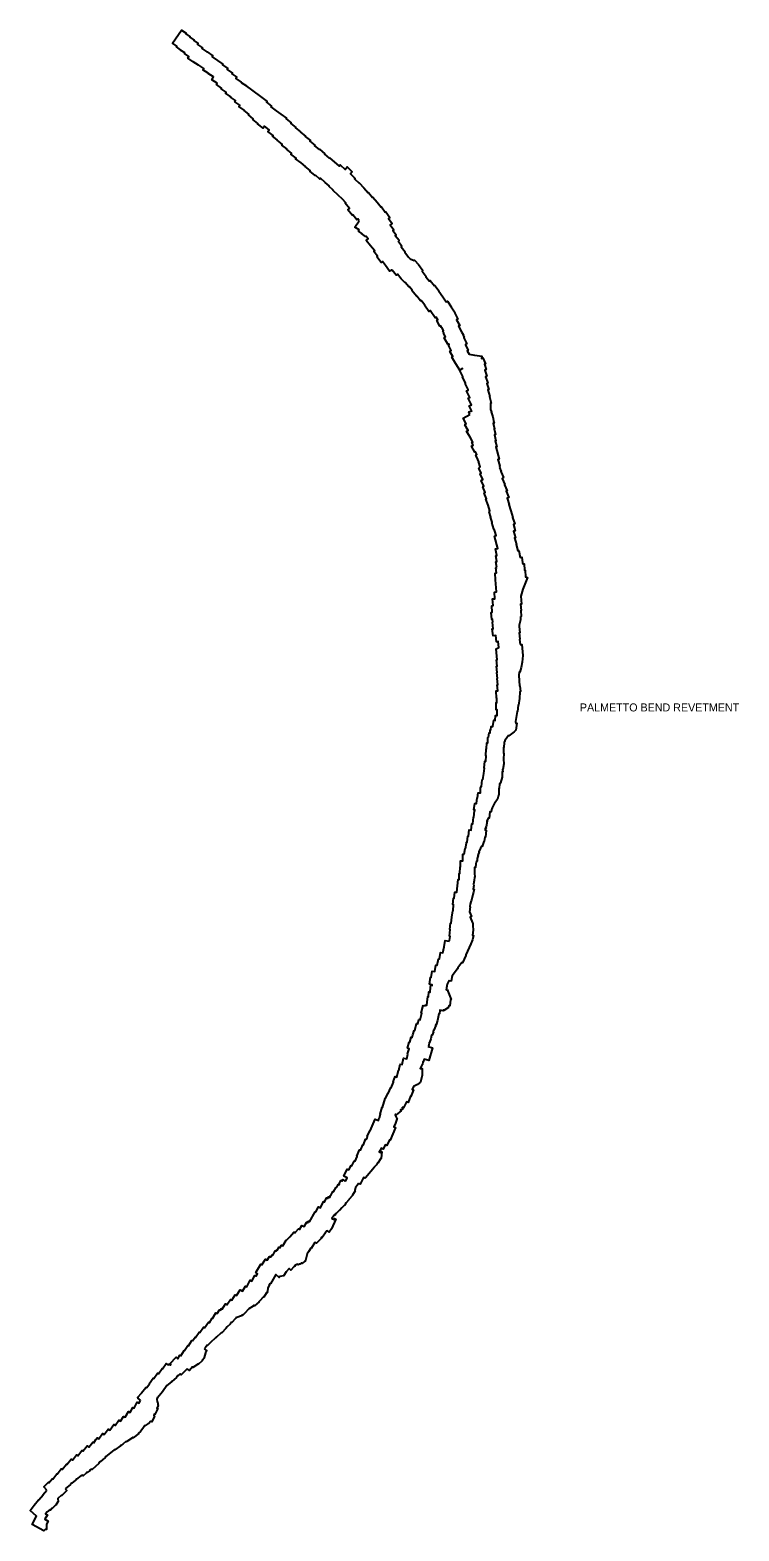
# Model space of a CAD drawing. Extents: x 2650582 to 3923188, y 277893 to 989177.
# Drawn here: x 3192089 to 3206266, y 959163 to 989177 of the extents above; entities that cross this region are included whole.
import ezdxf

# ---------------------------------------------------------------- set-up
doc = ezdxf.new("R2010")
doc.units = 0
doc.layers.add('Level 3', color=7, linetype='Continuous')

msp = doc.modelspace()

# ---------------------------------------------------------------- linework, layer by layer
at = {"layer": 'Level 3'}
for points in [[(3196370, 987568), (3196371, 987571), (3196265, 987647), (3196282, 987672), (3196183, 987742), (3196198, 987765), (3196099, 987831), (3196107, 987843), (3196000, 987915), (3196013, 987935), (3195912, 988004), (3195921, 988017), (3195815, 988088), (3195830, 988111), (3195722, 988183), (3195758, 988238), (3195651, 988309), (3195652, 988311), (3195547, 988381), (3195564, 988409), (3195463, 988475), (3195461, 988472), (3195352, 988543), (3195351, 988542), (3195242, 988615), (3195264, 988648), (3195176, 988705), (3195184, 988718), (3195096, 988776), (3195099, 988782), (3195015, 988839), (3195025, 988854), (3194937, 988911), (3195115, 989177), (3195211, 989112), (3195203, 989099), (3195289, 989042), (3195284, 989035), (3195369, 988977), (3195362, 988966), (3195450, 988907), (3195438, 988887), (3195537, 988821), (3195528, 988808), (3195628, 988740), (3195629, 988741), (3195744, 988663), (3195729, 988640), (3195943, 988495), (3195935, 988483), (3196043, 988410), (3196029, 988389), (3196137, 988317), (3196125, 988300), (3196224, 988234), (3196207, 988208), (3196314, 988136), (3196311, 988130), (3196418, 988058), (3196416, 988055), (3196519, 987982), (3196518, 987980), (3196728, 987827), (3196727, 987825)], [(3196727, 987825), (3196830, 987747), (3196819, 987732), (3196919, 987657), (3196908, 987642), (3197012, 987564), (3197011, 987562), (3197105, 987493), (3197108, 987497), (3197220, 987411), (3197212, 987400), (3197314, 987323), (3197304, 987309), (3197405, 987230), (3197397, 987219), (3197501, 987138), (3197498, 987134), (3197599, 987055), (3197594, 987049), (3197696, 986970), (3197682, 986953), (3197785, 986872), (3197779, 986864), (3197873, 986785), (3197879, 986793), (3197986, 986703), (3197979, 986693), (3198072, 986615), (3198079, 986622)], [(3197795, 986272), (3197792, 986268), (3197684, 986357), (3197692, 986367), (3197593, 986449), (3197595, 986451), (3197512, 986520), (3197511, 986519), (3197401, 986604), (3197408, 986614), (3197305, 986693), (3197319, 986712), (3197217, 986791), (3197223, 986799), (3197122, 986877), (3197134, 986893), (3197029, 986974), (3197032, 986978), (3196936, 987051), (3196951, 987070), (3196848, 987148), (3196874, 987183), (3196779, 987253), (3196752, 987216), (3196640, 987299), (3196647, 987309), (3196545, 987389), (3196554, 987402), (3196457, 987482), (3196468, 987497), (3196370, 987568)], [(3198079, 986622), (3198269, 986456), (3198291, 986480), (3198388, 986391), (3198434, 986439), (3198534, 986342), (3198497, 986303), (3198588, 986211), (3198581, 986204), (3198669, 986117), (3198674, 986121), (3198762, 986023), (3198763, 986024), (3198848, 985923), (3198855, 985929), (3198938, 985830), (3198947, 985837), (3199032, 985736), (3199034, 985737), (3199112, 985633), (3199120, 985639), (3199193, 985534), (3199203, 985540), (3199283, 985426), (3199260, 985409), (3199332, 985305), (3199294, 985278), (3199364, 985180), (3199344, 985165), (3199409, 985083), (3199394, 985071), (3199468, 984976), (3199450, 984962)], [(3198674, 985363), (3198645, 985401), (3198626, 985384), (3198542, 985484), (3198534, 985477), (3198444, 985583), (3198477, 985611), (3198392, 985712), (3198402, 985721), (3198337, 985793), (3198253, 985877), (3198249, 985872), (3198151, 985970), (3198153, 985972), (3198065, 986057), (3198070, 986061), (3197994, 986131), (3197901, 986214), (3197885, 986195), (3197795, 986272)], [(3199938, 983737), (3199913, 983770), (3199898, 983759), (3199822, 983858), (3199818, 983855), (3199727, 983969), (3199731, 983972), (3199670, 984047), (3199664, 984041), (3199588, 984128), (3199585, 984126), (3199514, 984203), (3199510, 984200), (3199436, 984295), (3199413, 984275), (3199329, 984374), (3199326, 984371), (3199317, 984382), (3199279, 984353), (3199195, 984466), (3199197, 984468), (3199135, 984550), (3199111, 984531), (3199024, 984642), (3199038, 984654), (3198966, 984748), (3198984, 984763), (3198979, 984769), (3198897, 984863), (3198897, 984863), (3198810, 984970), (3198853, 985004), (3198804, 985054), (3198796, 985045), (3198719, 985106), (3198723, 985111), (3198658, 985154), (3198673, 985178), (3198586, 985236), (3198674, 985363)], [(3199450, 984962), (3199527, 984857), (3199509, 984844), (3199590, 984742), (3199585, 984738), (3199659, 984638), (3199659, 984638), (3199690, 984601), (3199770, 984571), (3199777, 984578), (3199857, 984485), (3199946, 984367), (3199928, 984353), (3200009, 984249), (3200003, 984244), (3200077, 984155), (3200092, 984167), (3200177, 984062)], [(3200177, 984062), (3200183, 984067), (3200269, 983956), (3200267, 983954), (3200347, 983842), (3200343, 983840), (3200411, 983740), (3200438, 983757), (3200514, 983640), (3200588, 983520), (3200584, 983517), (3200646, 983398), (3200620, 983383), (3200683, 983269), (3200660, 983257), (3200718, 983141), (3200717, 983140), (3200756, 983076), (3200749, 983072), (3200772, 983027), (3200762, 983021), (3200822, 982903), (3200796, 982888), (3200798, 982877), (3200851, 982772), (3200833, 982761), (3200869, 982692), (3200980, 982673), (3200981, 982678), (3201123, 982657), (3201117, 982608), (3201146, 982621), (3201200, 982503), (3201177, 982493), (3201213, 982386), (3201184, 982373), (3201227, 982252), (3201199, 982242), (3201246, 982120), (3201221, 982110), (3201265, 981986), (3201247, 981979), (3201281, 981849), (3201279, 981849), (3201310, 981716), (3201300, 981713), (3201300, 981586)], [(3200881, 981491), (3200865, 981541), (3200922, 981559), (3200919, 981569), (3200873, 981662), (3200915, 981684), (3200849, 981813), (3200883, 981830), (3200817, 981959), (3200852, 981977), (3200849, 981987), (3200849, 981987), (3200789, 982108), (3200800, 982114), (3200736, 982243), (3200746, 982249), (3200685, 982371), (3200736, 982407), (3200736, 982409), (3200681, 982377), (3200606, 982505), (3200602, 982502), (3200521, 982637), (3200543, 982649), (3200484, 982747), (3200512, 982769), (3200458, 982875), (3200469, 982882), (3200457, 982905), (3200443, 982896), (3200371, 983023), (3200395, 983040), (3200357, 983114), (3200367, 983120), (3200347, 983160), (3200356, 983165), (3200323, 983231), (3200315, 983227), (3200297, 983260), (3200283, 983254), (3200224, 983371), (3200246, 983382), (3200213, 983437), (3200191, 983424), (3200094, 983565), (3200064, 983546), (3199979, 983673), (3199982, 983675), (3199937, 983736), (3199938, 983737)], [(3200860, 981088), (3200818, 981153), (3200848, 981171), (3200781, 981284), (3200813, 981305), (3200749, 981415), (3200881, 981491)], [(3201300, 981586), (3201315, 981540), (3201311, 981539), (3201341, 981439), (3201366, 981332), (3201370, 981316), (3201354, 981313), (3201379, 981205), (3201372, 981203), (3201399, 981088), (3201378, 981083), (3201406, 980965), (3201393, 980962), (3201422, 980845), (3201403, 980840), (3201469, 980598), (3201447, 980591), (3201481, 980464), (3201476, 980463), (3201487, 980434), (3201478, 980430)], [(3201424, 978426), (3201407, 978543), (3201423, 978547), (3201401, 978664), (3201427, 978670), (3201399, 978800), (3201445, 978811), (3201379, 979057), (3201409, 979067), (3201384, 979157), (3201371, 979198), (3201362, 979196), (3201321, 979330), (3201333, 979333), (3201298, 979433), (3201305, 979436), (3201268, 979543), (3201279, 979547), (3201276, 979559), (3201286, 979563), (3201248, 979674), (3201248, 979674), (3201248, 979675), (3201252, 979677), (3201204, 979794), (3201217, 979800), (3201169, 979916), (3201193, 979927), (3201142, 980044), (3201167, 980055), (3201114, 980169), (3201146, 980186), (3201090, 980303), (3201111, 980314), (3201063, 980418), (3201089, 980441), (3201065, 980527), (3201059, 980540), (3201061, 980541), (3201047, 980592), (3201005, 980676), (3201025, 980688), (3200996, 980740), (3200983, 980733), (3200918, 980856), (3200951, 980873), (3200921, 980928), (3200942, 980937), (3200893, 981035), (3200860, 981088)], [(3201478, 980430), (3201513, 980351), (3201505, 980347), (3201509, 980336), (3201509, 980336), (3201559, 980227), (3201539, 980217), (3201541, 980212), (3201534, 980210), (3201586, 980090), (3201575, 980084), (3201628, 979960), (3201613, 979954), (3201664, 979829), (3201631, 979816), (3201672, 979692), (3201663, 979688), (3201707, 979560), (3201704, 979559), (3201746, 979430), (3201740, 979427), (3201781, 979301), (3201755, 979292), (3201791, 979163), (3201760, 979154), (3201795, 979025), (3201780, 979021), (3201816, 978891), (3201813, 978890), (3201845, 978763), (3201861, 978766), (3201888, 978630), (3201924, 978634), (3201940, 978524)], [(3201940, 978524), (3201944, 978500), (3201970, 978502), (3201980, 978374), (3201988, 978375), (3202000, 978243), (3202038, 978226), (3201984, 978097), (3201981, 978098), (3201941, 977994), (3201903, 977856), (3201915, 977696), (3201898, 977694), (3201909, 977568), (3201902, 977567), (3201914, 977452), (3201895, 977450)], [(3201345, 977337), (3201339, 977394), (3201323, 977392), (3201310, 977530), (3201334, 977533), (3201323, 977664), (3201353, 977668), (3201340, 977800), (3201387, 977805), (3201375, 977937), (3201420, 977942), (3201400, 978184), (3201399, 978184), (3201393, 978313), (3201415, 978324), (3201405, 978421), (3201424, 978426)], [(3201437, 976211), (3201424, 976331), (3201429, 976332), (3201416, 976456), (3201431, 976458), (3201418, 976581), (3201431, 976583), (3201409, 976803), (3201464, 976832), (3201453, 976947), (3201418, 976943), (3201404, 977072), (3201349, 977066), (3201333, 977204), (3201352, 977206), (3201339, 977337), (3201345, 977337)], [(3201895, 977450), (3201898, 977398), (3201902, 977395), (3201900, 977390), (3201900, 977383), (3201897, 977384), (3201873, 977275), (3201871, 977276), (3201873, 977251), (3201869, 977250), (3201881, 977122), (3201871, 977120), (3201884, 976993), (3201880, 976992), (3201889, 976889)], [(3201889, 976889), (3201909, 976887), (3201910, 976886), (3201924, 976887), (3201944, 976667), (3201932, 976535), (3201911, 976427), (3201885, 976334), (3201874, 976338), (3201863, 976277), (3201869, 976163), (3201879, 976060), (3201885, 976060), (3201897, 975949), (3201886, 975946), (3201876, 975810), (3201858, 975677), (3201854, 975677), (3201839, 975550), (3201831, 975547), (3201797, 975350)], [(3201259, 975028), (3201272, 975124), (3201293, 975122), (3201291, 975183), (3201305, 975184), (3201314, 975250), (3201347, 975247), (3201364, 975374), (3201391, 975371), (3201398, 975470), (3201432, 975468), (3201430, 975585), (3201411, 975585), (3201412, 975727), (3201425, 975726), (3201424, 975819), (3201418, 975819), (3201410, 975960), (3201441, 975963), (3201431, 976084), (3201446, 976086), (3201430, 976211), (3201437, 976211)], [(3201797, 975350), (3201807, 975317), (3201824, 975314), (3201807, 975177), (3201804, 975177), (3201774, 975144), (3201662, 975066), (3201657, 975069), (3201591, 974974), (3201587, 974976), (3201582, 974947), (3201572, 974948)], [(3201572, 974948), (3201573, 974928), (3201564, 974832), (3201560, 974832), (3201556, 974722), (3201556, 974716), (3201567, 974715), (3201559, 974594), (3201561, 974503), (3201543, 974391), (3201539, 974391), (3201541, 974345), (3201534, 974343), (3201528, 974290), (3201532, 974238), (3201528, 974237), (3201495, 974124), (3201490, 974124), (3201484, 974101), (3201476, 974102), (3201474, 974008), (3201467, 974007), (3201463, 973874), (3201456, 973874), (3201436, 973794), (3201389, 973727), (3201385, 973730), (3201328, 973621), (3201327, 973606), (3201322, 973606), (3201316, 973590), (3201310, 973542), (3201287, 973544), (3201270, 973415), (3201249, 973418), (3201227, 973357), (3201230, 973357), (3201213, 973245), (3201207, 973245), (3201209, 973214), (3201191, 973213), (3201193, 973177), (3201213, 973175), (3201198, 973037), (3201184, 973039), (3201172, 972948), (3201164, 972949), (3201130, 972851), (3201121, 972855), (3201099, 972815)], [(3201147, 974181), (3201149, 974233), (3201154, 974232), (3201163, 974308), (3201167, 974308), (3201177, 974416), (3201174, 974417), (3201187, 974555), (3201203, 974555), (3201210, 974663), (3201203, 974663), (3201211, 974802), (3201218, 974802), (3201226, 974926), (3201241, 974925), (3201246, 975029), (3201259, 975028)], [(3200771, 972697), (3200791, 972810), (3200800, 972808), (3200818, 972918), (3200820, 972936), (3200830, 972935), (3200846, 973060), (3200859, 973059), (3200873, 973185), (3200911, 973180), (3200926, 973306), (3200947, 973303), (3200959, 973439), (3200964, 973438), (3200979, 973564), (3200984, 973564), (3200986, 973582), (3200966, 973585), (3200983, 973713), (3201016, 973711), (3201029, 973821), (3201037, 973820), (3201050, 973924), (3201096, 973920), (3201098, 974032), (3201107, 974032), (3201109, 974053), (3201118, 974053), (3201131, 974182), (3201147, 974181)], [(3201099, 972815), (3201065, 972746), (3201072, 972744), (3201046, 972672), (3201052, 972670), (3201032, 972607), (3201031, 972554), (3201018, 972554), (3201003, 972501), (3201000, 972427), (3200978, 972428), (3200976, 972422), (3200975, 972316), (3200981, 972237), (3200978, 972237), (3200973, 972167), (3200957, 972099), (3200961, 972068), (3200948, 971998), (3200972, 971991), (3200960, 971936), (3200944, 971888), (3200919, 971776), (3200903, 971745), (3200890, 971697), (3200886, 971654), (3200888, 971648), (3200886, 971647), (3200885, 971646), (3200888, 971646), (3200877, 971543), (3200919, 971450), (3200891, 971437), (3200937, 971321), (3200942, 971320), (3200941, 971272), (3200944, 971272), (3200950, 971176), (3200940, 971077), (3200956, 971072), (3200937, 970987), (3200907, 970903), (3200806, 970685), (3200803, 970673), (3200739, 970527), (3200726, 970532), (3200646, 970421), (3200644, 970423), (3200637, 970407), (3200534, 970265), (3200514, 970155), (3200471, 970163), (3200470, 970162), (3200464, 970164), (3200430, 970098), (3200419, 970024), (3200416, 970024), (3200409, 969980)], [(3200549, 971566), (3200560, 971688), (3200544, 971690), (3200557, 971818), (3200574, 971817), (3200583, 971939), (3200623, 971938), (3200648, 972191), (3200668, 972190), (3200674, 972313), (3200686, 972313), (3200690, 972442), (3200696, 972443), (3200698, 972563), (3200742, 972566), (3200745, 972697), (3200771, 972697)], [(3200469, 970959), (3200470, 970973), (3200477, 970973), (3200488, 971053), (3200477, 971054), (3200494, 971188), (3200484, 971189), (3200499, 971317), (3200510, 971317), (3200524, 971438), (3200527, 971438), (3200543, 971566), (3200549, 971566)], [(3199988, 969661), (3199990, 969680), (3200022, 969677), (3200030, 969740), (3200029, 969740), (3200045, 969848), (3200056, 969846), (3200065, 969943), (3200090, 969939), (3200099, 970036), (3200104, 970074), (3200129, 970071), (3200132, 970087), (3200077, 970097), (3200099, 970234), (3200108, 970233), (3200133, 970359), (3200182, 970352), (3200205, 970480), (3200234, 970476), (3200257, 970604), (3200277, 970601), (3200299, 970729), (3200345, 970721), (3200368, 970847), (3200372, 970846), (3200394, 970973), (3200469, 970959)], [(3200434, 969989), (3200510, 969790), (3200498, 969786), (3200482, 969664), (3200466, 969666), (3200456, 969632), (3200365, 969571), (3200356, 969584), (3200353, 969567), (3200287, 969576), (3200287, 969575), (3200277, 969505), (3200263, 969507), (3200240, 969372), (3200237, 969372), (3200208, 969287), (3200203, 969289), (3200199, 969275), (3200205, 969272), (3200165, 969175), (3200159, 969178), (3200153, 969147), (3200155, 969146), (3200129, 969077), (3200120, 969080), (3200104, 969003), (3200079, 968933), (3200074, 968934), (3200064, 968878), (3200054, 968848)], [(3200409, 969980), (3200434, 969989)], [(3199645, 968699), (3199635, 968702), (3199668, 968807), (3199636, 968816), (3199670, 968939), (3199685, 968936), (3199710, 969037), (3199731, 969032), (3199741, 969084), (3199747, 969083), (3199770, 969173), (3199782, 969171), (3199820, 969310), (3199841, 969306), (3199864, 969390), (3199888, 969384), (3199922, 969517), (3199910, 969520), (3199949, 969671), (3199988, 969661)], [(3199198, 967812), (3199247, 967914), (3199253, 967911), (3199303, 968028), (3199310, 968025), (3199356, 968137), (3199348, 968141), (3199394, 968250), (3199427, 968240), (3199458, 968375), (3199464, 968374), (3199494, 968498), (3199528, 968492), (3199558, 968615), (3199622, 968603), (3199645, 968699)], [(3200054, 968848), (3200138, 968826), (3200064, 968570), (3199973, 968598), (3199953, 968541), (3199947, 968543), (3199936, 968491), (3199934, 968491), (3199888, 968410), (3199932, 968409), (3199932, 968278), (3199896, 968137), (3199836, 968093), (3199756, 968052), (3199733, 967994), (3199756, 967985), (3199703, 967854), (3199699, 967856), (3199649, 967734), (3199617, 967746), (3199560, 967625), (3199529, 967640)], [(3198825, 967001), (3198840, 967049), (3198831, 967053), (3198884, 967166), (3198890, 967164), (3198988, 967395), (3199057, 967370), (3199073, 967424), (3199078, 967423), (3199101, 967497), (3199091, 967500), (3199132, 967635), (3199136, 967634), (3199191, 967814), (3199198, 967812)], [(3199529, 967640), (3199538, 967593), (3199498, 967584), (3199511, 967567), (3199410, 967485), (3199398, 967498), (3199393, 967480), (3199433, 967400), (3199424, 967396), (3199399, 967319), (3199362, 967245), (3199396, 967231), (3199291, 966981), (3199279, 966987), (3199225, 966871), (3199192, 966885), (3199152, 966799), (3199110, 966818), (3199090, 966768), (3199074, 966744), (3199100, 966731), (3199103, 966752), (3199125, 966748)], [(3198209, 966041), (3198223, 966035), (3198250, 966092), (3198272, 966082), (3198281, 966099), (3198269, 966104), (3198302, 966172), (3198327, 966160), (3198342, 966189), (3198392, 966164), (3198394, 966169), (3198406, 966164), (3198431, 966225), (3198362, 966259), (3198431, 966400), (3198467, 966382), (3198511, 966470), (3198522, 966465), (3198569, 966559), (3198573, 966557), (3198576, 966564), (3198591, 966558), (3198629, 966653), (3198622, 966656), (3198675, 966784), (3198691, 966777), (3198695, 966784), (3198701, 966781), (3198713, 966803), (3198742, 966887), (3198756, 966884), (3198800, 966997), (3198813, 966993), (3198817, 967004), (3198825, 967001)], [(3199125, 966748), (3199108, 966610), (3199102, 966611), (3199047, 966518), (3199036, 966524), (3199016, 966487), (3198973, 966439), (3198976, 966436), (3198796, 966225), (3198788, 966231), (3198782, 966218), (3198756, 966231), (3198690, 966099), (3198661, 966113)], [(3197221, 964976), (3197286, 965046), (3197363, 965139), (3197384, 965122), (3197388, 965126), (3197392, 965136), (3197395, 965135), (3197455, 965208), (3197478, 965189), (3197524, 965274), (3197570, 965251), (3197615, 965333), (3197617, 965332), (3197620, 965338), (3197639, 965328), (3197655, 965359), (3197679, 965346), (3197790, 965548), (3197807, 965542), (3197856, 965647), (3197896, 965627), (3197955, 965749), (3197976, 965740), (3198016, 965824), (3198039, 965813), (3198056, 965845), (3198082, 965834), (3198100, 965870), (3198104, 965869), (3198143, 965949), (3198160, 965942), (3198209, 966041)], [(3198661, 966113), (3198630, 966071), (3198628, 966073), (3198595, 966028), (3198587, 965969), (3198592, 965965), (3198537, 965877), (3198540, 965873), (3198472, 965797), (3198470, 965798), (3198467, 965791), (3198468, 965789), (3198406, 965721), (3198403, 965723), (3198383, 965678), (3198377, 965680), (3198325, 965622), (3198323, 965624), (3198282, 965579), (3198275, 965581), (3198205, 965507), (3198203, 965509), (3198187, 965479), (3198176, 965483), (3198138, 965429), (3198135, 965431), (3198127, 965413), (3198170, 965393), (3198181, 965410), (3198203, 965398), (3198118, 965205), (3198115, 965206), (3198071, 965135), (3198022, 965165), (3198012, 965144), (3198004, 965148), (3197993, 965129), (3197997, 965126), (3197934, 965034), (3197927, 965039), (3197921, 965032), (3197918, 965033), (3197911, 965029), (3197917, 965024), (3197910, 965013), (3197908, 965014), (3197862, 964963), (3197830, 964931), (3197828, 964932), (3197815, 964915), (3197786, 964930), (3197714, 964813), (3197706, 964818), (3197658, 964746)], [(3195341, 962962), (3195391, 963037), (3195400, 963031), (3195474, 963138), (3195484, 963131), (3195560, 963238), (3195579, 963224), (3195657, 963341), (3195676, 963328), (3195731, 963418), (3195737, 963415), (3195807, 963524), (3195830, 963511), (3195878, 963587), (3195896, 963576), (3195917, 963609), (3195933, 963599), (3195998, 963703), (3196026, 963686), (3196095, 963793), (3196124, 963776), (3196194, 963888), (3196220, 963873), (3196290, 963985), (3196306, 963976), (3196306, 963977), (3196341, 963957), (3196396, 964057), (3196413, 964048), (3196413, 964050), (3196423, 964044), (3196491, 964176), (3196523, 964158), (3196585, 964272), (3196605, 964261), (3196607, 964264), (3196612, 964261), (3196636, 964306), (3196603, 964329), (3196707, 964497), (3196724, 964488), (3196796, 964600), (3196832, 964579), (3196877, 964651), (3196900, 964639), (3196924, 964680), (3196935, 964674), (3196944, 964691), (3196951, 964687), (3196993, 964764), (3197009, 964755), (3197026, 964782), (3197035, 964777), (3197066, 964836), (3197086, 964826), (3197117, 964880), (3197148, 964862), (3197212, 964980), (3197221, 964976)], [(3197658, 964746), (3197632, 964707), (3197600, 964569), (3197591, 964570), (3197595, 964563), (3197525, 964512), (3197515, 964522), (3197485, 964501), (3197481, 964507), (3197482, 964499), (3197450, 964488), (3197446, 964501), (3197389, 964479), (3197383, 964472), (3197388, 964458), (3197362, 964448), (3197304, 964380), (3197269, 964411), (3197212, 964344), (3197214, 964342), (3197164, 964270), (3197165, 964265), (3197087, 964249), (3197073, 964232), (3197008, 964290), (3196900, 964108), (3196892, 964112)], [(3196892, 964112), (3196874, 964083), (3196877, 964082), (3196846, 964027), (3196838, 963951), (3196830, 963951), (3196838, 963946), (3196822, 963919), (3196815, 963923), (3196763, 963841), (3196760, 963842), (3196681, 963756), (3196675, 963760), (3196668, 963747), (3196670, 963744), (3196575, 963667), (3196567, 963677), (3196550, 963666), (3196552, 963661), (3196462, 963605), (3196458, 963600), (3196461, 963596), (3196383, 963517), (3196382, 963519), (3196345, 963479), (3196334, 963488), (3196340, 963469), (3196207, 963425)], [(3196207, 963425), (3196201, 963415), (3196126, 963332), (3196121, 963336), (3196094, 963301), (3196031, 963246), (3196029, 963248), (3196005, 963213), (3196002, 963214), (3195924, 963125), (3195918, 963130), (3195908, 963116), (3195816, 963036), (3195814, 963039), (3195803, 963022), (3195800, 963023), (3195695, 962931), (3195635, 962872), (3195630, 962876), (3195597, 962830), (3195572, 962802)], [(3194299, 961776), (3194247, 961822), (3194250, 961825), (3194240, 961834), (3194322, 961924), (3194318, 961928), (3194402, 962034), (3194413, 962026), (3194420, 962034), (3194425, 962030), (3194479, 962103), (3194475, 962106), (3194555, 962219), (3194564, 962213), (3194638, 962318), (3194658, 962305), (3194733, 962409), (3194736, 962407), (3194813, 962514), (3194858, 962483), (3194866, 962496), (3194891, 962480), (3194902, 962497), (3194889, 962509), (3195010, 962637), (3195042, 962606), (3195086, 962679), (3195105, 962667), (3195172, 962772), (3195176, 962770), (3195248, 962871), (3195255, 962866), (3195326, 962972), (3195341, 962962)], [(3195572, 962802), (3195623, 962767), (3195596, 962729), (3195601, 962728), (3195572, 962630), (3195575, 962626), (3195533, 962569), (3195534, 962564), (3195458, 962500), (3195455, 962502), (3195344, 962435), (3195339, 962443), (3195278, 962370), (3195233, 962407)], [(3195233, 962407), (3195113, 962284), (3195090, 962308), (3195045, 962267), (3195042, 962270), (3195016, 962231), (3194922, 962150), (3194919, 962153), (3194916, 962150), (3194918, 962147), (3194826, 962072), (3194739, 961946), (3194638, 961827), (3194631, 961832), (3194624, 961824)], [(3193405, 960989), (3193431, 961025), (3193466, 961003), (3193541, 961113), (3193574, 961092), (3193649, 961201), (3193686, 961178), (3193762, 961289), (3193789, 961272), (3193864, 961382), (3193896, 961360), (3193956, 961455), (3193991, 961436), (3194058, 961549), (3194091, 961533), (3194143, 961633), (3194169, 961620), (3194230, 961738), (3194269, 961719), (3194299, 961776)], [(3194624, 961824), (3194634, 961818), (3194624, 961796), (3194635, 961745), (3194641, 961745), (3194650, 961669), (3194647, 961668), (3194651, 961666), (3194628, 961621), (3194647, 961609), (3194587, 961491), (3194575, 961496), (3194562, 961470), (3194576, 961462), (3194523, 961348), (3194508, 961354), (3194505, 961349), (3194500, 961351), (3194462, 961315), (3194455, 961304), (3194447, 961308), (3194387, 961265), (3194384, 961269), (3194347, 961212), (3194343, 961214), (3194298, 961153), (3194258, 961117), (3194262, 961112), (3194150, 961028), (3194142, 961037), (3194136, 961028), (3194026, 960955), (3194022, 960959), (3194012, 960946), (3194002, 960951), (3193942, 960898), (3193908, 960875), (3193907, 960877), (3193897, 960864), (3193786, 960786), (3193782, 960791), (3193777, 960783), (3193775, 960785), (3193667, 960702), (3193669, 960699), (3193664, 960696)], [(3192426, 959982), (3192364, 960047), (3192456, 960138), (3192468, 960128), (3192535, 960207), (3192546, 960200), (3192624, 960304), (3192632, 960300), (3192713, 960408), (3192732, 960394), (3192816, 960500), (3192827, 960492), (3192909, 960599), (3192939, 960576), (3193020, 960684), (3193046, 960665), (3193126, 960772), (3193147, 960757), (3193229, 960864), (3193262, 960839), (3193343, 960942), (3193364, 960928), (3193405, 960989)], [(3193664, 960696), (3193606, 960649), (3193593, 960629), (3193595, 960625), (3193552, 960599), (3193545, 960591), (3193490, 960543), (3193487, 960546), (3193467, 960518), (3193468, 960515), (3193330, 960393), (3193325, 960398), (3193288, 960377), (3193289, 960375), (3193230, 960329), (3193225, 960335), (3193216, 960330), (3193217, 960327), (3193209, 960318), (3193149, 960267), (3193138, 960279), (3193126, 960271), (3193123, 960274), (3193115, 960264), (3193108, 960267), (3193019, 960198), (3193015, 960198), (3193004, 960180), (3193000, 960181), (3192923, 960117), (3192921, 960119), (3192900, 960090), (3192896, 960091), (3192789, 960008)], [(3192789, 960008), (3192825, 959970), (3192724, 959871), (3192718, 959878), (3192648, 959814), (3192651, 959744), (3192644, 959743), (3192604, 959676), (3192599, 959679), (3192531, 959615), (3192530, 959616), (3192502, 959582), (3192490, 959591), (3192430, 959544), (3192402, 959508), (3192439, 959487), (3192388, 959396), (3192450, 959360), (3192419, 959300), (3192419, 959195), (3192391, 959194), (3192365, 959163), (3192130, 959295), (3192222, 959462), (3192089, 959572), (3192175, 959677), (3192171, 959680), (3192261, 959787), (3192265, 959784), (3192350, 959885), (3192348, 959886), (3192426, 959982)]]:
    msp.add_lwpolyline(points, dxfattribs=at)

# ---------------------------------------------------------------- texts
msp.add_text('PALMETTO BEND REVETMENT', height=160, dxfattribs=at).set_placement((3203085, 975551))

doc.saveas('drawing.dxf')
